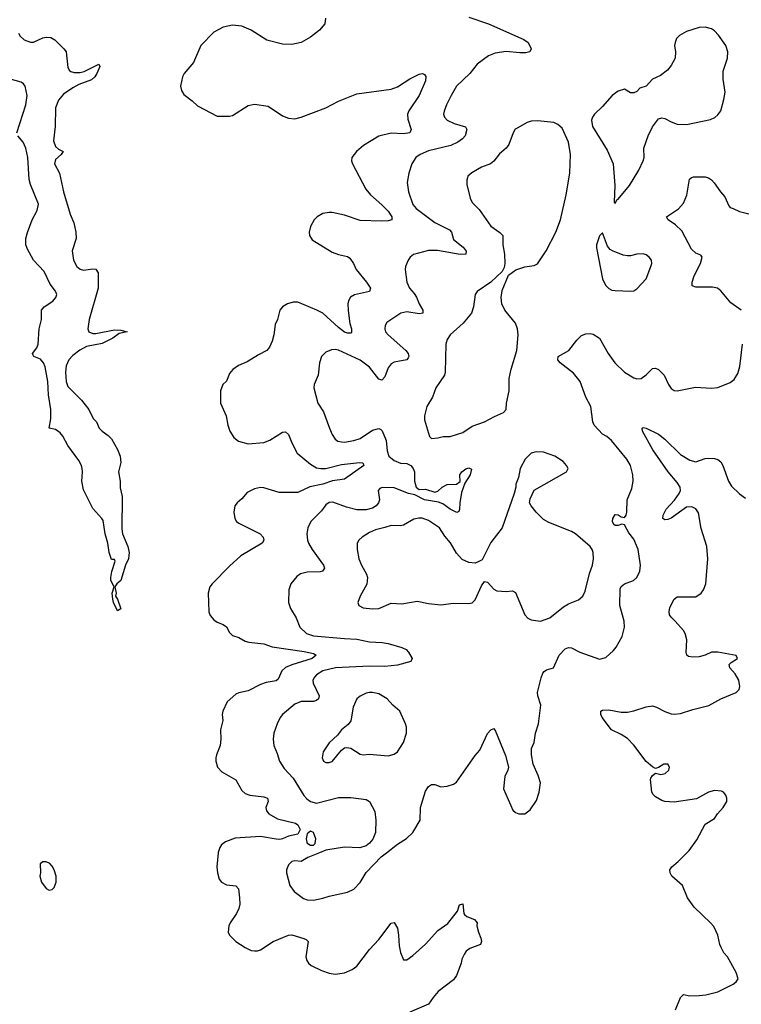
# Model space of a CAD drawing. Header units: inches. Extents: x 2057696 to 2160536, y 827480 to 1016834.
# Tile 386 of 422: x 2134320 to 2138962, y 969025 to 975357. Entities that reach past the tile are written whole.
import ezdxf

# ---------------------------------------------------------------- set-up
doc = ezdxf.new("R2010")
doc.units = ezdxf.units.IN
doc.header["$MEASUREMENT"] = 0
doc.layers.add('C1936', color=7, linetype='Continuous')
doc.layers.add('C1937', color=7, linetype='Continuous')

msp = doc.modelspace()

# ---------------------------------------------------------------- linework, layer by layer
at = {"layer": 'C1936', "color": 5}
for points, elevation in [([(2135597.8, 970000), (2135588.7, 969910), (2135592.2, 969870), (2135604.4, 969830), (2135618.8, 969810), (2135650, 969793), (2135710, 969788), (2135727.2, 969767.2), (2135735.2, 969710), (2135736.1, 969670), (2135730, 969641.2), (2135716, 969610), (2135674.9, 969550), (2135666.7, 969530), (2135662.4, 969490), (2135670.5, 969470), (2135710.6, 969430), (2135770, 969390.4), (2135810, 969372), (2135830, 969368.9), (2135850, 969368.9), (2135870, 969376.5), (2135949.8, 969430.2), (2136050, 969470.2), (2136071.2, 969471.2), (2136148.7, 969448.7), (2136162.8, 969442.8), (2136175.5, 969430), (2136162, 969330), (2136167.2, 969307.2), (2136177.3, 969290), (2136195.6, 969275.6), (2136262.4, 969242.4), (2136310, 969226.3), (2136350, 969219), (2136410, 969228.9), (2136458, 969250), (2136490, 969270.4), (2136570, 969378), (2136630, 969442.4), (2136710, 969547.7), (2136730, 969550.6), (2136750, 969514.8), (2136757.7, 969470), (2136761.1, 969401.1), (2136770, 969358), (2136790, 969311), (2136810, 969310.7), (2136850, 969339.5), (2136930, 969412.4), (2137010, 969500.3), (2137074.9, 969545.1), (2137135.6, 969624.4), (2137150, 969664.7), (2137170, 969672), (2137176.3, 969610), (2137182, 969602), (2137196, 969590), (2137246, 969570), (2137262.8, 969550), (2137260.7, 969530), (2137270.8, 969490), (2137287.3, 969450), (2137290.6, 969430), (2137284.7, 969410), (2137216.7, 969383.3), (2137192.8, 969367.2), (2137180.7, 969350), (2137164.7, 969315.3), (2137160.5, 969290), (2137130.4, 969210), (2137110, 969182), (2137012.8, 969107.2), (2136979, 969070), (2136950, 969026), (2136830, 968974.5)], 420), ([(2136248, 970000), (2136173.4, 969970), (2136130, 969943), (2136090, 969947.3), (2136070, 969943.1), (2136050, 969922.9), (2136036, 969890), (2136035.8, 969870), (2136058, 969790), (2136085.5, 969750), (2136146.4, 969706.4), (2136170, 969697.6), (2136210, 969695.3), (2136270, 969707.2), (2136310, 969721.6), (2136430, 969746.4), (2136470, 969766), (2136510, 969807.7), (2136550, 969874), (2136646, 969974), (2136679.5, 970000)], 440), ([(2138539, 968990), (2138570, 969068.7), (2138590, 969088.7), (2138630, 969080.4), (2138690, 969081.6), (2138733.4, 969086.6), (2138810, 969104.9), (2138910, 969156), (2138928.7, 969170), (2138942, 969190), (2138929, 969230), (2138872.3, 969330), (2138850, 969357.2), (2138831.8, 969390), (2138822.9, 969410), (2138812, 969470), (2138785.3, 969525.3), (2138764.5, 969550), (2138658, 969650), (2138616, 969710), (2138582.9, 969790), (2138514.5, 969850), (2138503.7, 969870), (2138501.2, 969890), (2138516, 969910), (2138556.8, 969943.2), (2138611.9, 970000)], 420)]:
    msp.add_lwpolyline(points, dxfattribs=dict(at, elevation=elevation))
at = {"layer": 'C1936', "color": 5, "elevation": 420}
msp.add_lwpolyline([(2134470, 969942), (2134451.6, 969928.4), (2134454.8, 969870), (2134450.8, 969850), (2134460.7, 969810), (2134490, 969770.8), (2134510, 969758.8), (2134530, 969764.7), (2134542.7, 969777.3), (2134556, 969810), (2134554.5, 969850), (2134542.7, 969890), (2134530, 969914), (2134514, 969930), (2134490, 969941.2)], close=True, dxfattribs=at)
at = {"layer": 'C1937', "color": 5}
for points, elevation in [([(2136286.6, 975366.6), (2136283.1, 975330), (2136248.7, 975290), (2136190, 975243.9), (2136130, 975209.8), (2136070, 975196.5), (2136010, 975200.2), (2135910, 975225.6), (2135810, 975289.7), (2135750, 975314.5), (2135690, 975321.5), (2135630, 975308.2), (2135570, 975275.6), (2135486, 975190), (2135439.4, 975080.6), (2135378, 975010), (2135368, 974990), (2135354, 974930), (2135360.5, 974900.5), (2135376.8, 974876.8), (2135430, 974836), (2135463.4, 974803.4), (2135590, 974736.4), (2135670, 974737), (2135690, 974741.3), (2135790, 974806), (2135830, 974814.6), (2135919.7, 974799.7), (2136010, 974739.5), (2136050, 974723.6), (2136090, 974719.6), (2136130, 974730.2), (2136290, 974790.2), (2136370, 974833.6), (2136490, 974879.6), (2136710, 974909.1), (2136750, 974924.6), (2136830, 974976), (2136890, 975005.5), (2136910.5, 975010.5), (2136924, 975004), (2136932.4, 974992.4), (2136930, 974964), (2136890.2, 974870), (2136823.9, 974770), (2136815.5, 974750), (2136816.2, 974716.2), (2136839.3, 974650), (2136830.6, 974630), (2136790, 974622.4), (2136710, 974626.4), (2136630, 974608.5), (2136531.3, 974548.7), (2136486, 974510), (2136457.1, 974470), (2136454.9, 974450), (2136460.4, 974430), (2136547, 974267), (2136576.5, 974230), (2136650, 974166.5), (2136690, 974125.5), (2136714.2, 974090), (2136714.4, 974070), (2136690, 974062.9), (2136650, 974060.6), (2136510, 974066.3), (2136410, 974100.9), (2136330, 974117.4), (2136310, 974117.4), (2136270.3, 974109.7), (2136234.8, 974090), (2136214, 974070), (2136190, 974028), (2136181.6, 973990), (2136183.8, 973970), (2136201.2, 973941.2), (2136330, 973862.6), (2136370, 973847.2), (2136430, 973833.7), (2136443.8, 973823.8), (2136468.5, 973790), (2136484.9, 973750), (2136551.7, 973670), (2136576.4, 973630), (2136570.7, 973610), (2136473.4, 973586.6), (2136447.5, 973572.5), (2136434.6, 973550), (2136430.2, 973529.8), (2136432.2, 973487.8), (2136443.8, 973403.8), (2136454.9, 973370), (2136455.1, 973344.9), (2136450, 973340.7), (2136430, 973340.4), (2136410, 973348.2), (2136370, 973378.5), (2136270, 973468.9), (2136231.5, 973490), (2136110, 973539.8), (2136080.2, 973539.8), (2136042.8, 973530), (2136010.8, 973510), (2135994, 973490), (2135978.8, 973430), (2135963.4, 973396.6), (2135954.9, 973330), (2135944.4, 973290), (2135927.7, 973250), (2135910, 973229.4), (2135857.3, 973202.7), (2135783.9, 973156.1), (2135727.3, 973132.7), (2135691.8, 973108.2), (2135670, 973081.2), (2135650, 973033.2), (2135628, 973010), (2135613, 972970), (2135613, 972890), (2135648, 972810), (2135658.4, 972750), (2135672.4, 972710), (2135697.1, 972670), (2135727.6, 972647.6), (2135790, 972630.2), (2135890, 972637.6), (2135930, 972652.9), (2136010, 972704), (2136030, 972707), (2136049.2, 972689.2), (2136070, 972634.9), (2136105.3, 972570), (2136190, 972498.5), (2136230, 972475.7), (2136258, 972470), (2136290, 972470.1), (2136390, 972496.3), (2136506, 972510), (2136526.7, 972506.7), (2136534.3, 972490), (2136410, 972403.1), (2136332, 972392), (2136270, 972369.9), (2136186.6, 972353.4), (2136110, 972316.5), (2135990, 972315.8), (2135890, 972346.6), (2135870, 972348.6), (2135830, 972340.4), (2135784.1, 972315.9), (2135750, 972276), (2135718.8, 972250), (2135704.9, 972230), (2135697.1, 972190), (2135703.8, 972150), (2135714, 972130), (2135730, 972119.3), (2135868, 972050), (2135886, 972030), (2135890.4, 972010), (2135880.5, 971990), (2135743, 971910), (2135670, 971843.7), (2135558, 971730), (2135543.8, 971710), (2135533, 971670), (2135538, 971550), (2135545.5, 971525.5), (2135570, 971497.3), (2135590, 971482), (2135630, 971468.4), (2135650, 971453), (2135670, 971416.3), (2135690, 971396.4), (2135730, 971383.7), (2135770, 971359.5), (2135793.4, 971353.4), (2135890, 971343.2), (2135944.5, 971324.5), (2136150, 971294.1), (2136210, 971280.2), (2136228.2, 971270), (2136202.4, 971250), (2136070, 971208.8), (2136029.3, 971190.7), (2136006.6, 971170), (2135983, 971117), (2135970, 971105.1), (2135905.1, 971094.9), (2135870, 971081.7), (2135790, 971040.5), (2135730, 971028.4), (2135710, 971018.9), (2135655.6, 970970), (2135626.7, 970910), (2135622, 970890), (2135626.7, 970850), (2135611.8, 970790), (2135614.9, 970730), (2135610.2, 970689.8), (2135585.3, 970630), (2135581.3, 970610), (2135581.3, 970590), (2135592.7, 970550), (2135620.5, 970520.5), (2135710, 970468), (2135750, 970399.3), (2135770, 970381.7), (2135801, 970370), (2135890, 970359.7), (2135914.4, 970350), (2135917.7, 970330), (2135903.6, 970290), (2135907, 970270), (2135923.1, 970250), (2135979, 970219), (2136093.7, 970190), (2136110, 970179.1), (2136124.1, 970150), (2136110, 970118.9), (2136050, 970107.5), (2136010.6, 970089.4), (2135993.7, 970086.3), (2135970, 970086.7), (2135870, 970105), (2135706, 970094), (2135644.9, 970070), (2135619.1, 970050), (2135606.7, 970033.3), (2135598, 970002), (2135597.8, 970000)], 420), ([(2137210, 975373.1), (2137336.3, 975330), (2137564, 975230), (2137590.6, 975210), (2137610.7, 975170), (2137601, 975150), (2137576.7, 975143.3), (2137537.1, 975142.9), (2137450, 975152.2), (2137379.1, 975140.9), (2137336.6, 975123.4), (2137262, 975070), (2137214.9, 975010), (2137130.8, 974929.2), (2137094.7, 974870), (2137064.9, 974810), (2137050, 974768), (2137047.4, 974750), (2137052.4, 974730), (2137070.6, 974710), (2137114, 974690), (2137187.6, 974667.6), (2137196.5, 974650), (2137186.7, 974610), (2137167.7, 974590), (2137139.1, 974570), (2137092.9, 974547.1), (2136950, 974513.4), (2136896.4, 974490), (2136868.8, 974470), (2136842.7, 974430), (2136822.7, 974370), (2136812.6, 974310), (2136820.8, 974250), (2136848.7, 974168.7), (2136870, 974143.2), (2136990, 974053.2), (2137084.8, 974004.8), (2137097.3, 973990), (2137110, 973944.2), (2137173.9, 973893.9), (2137192.5, 973867.5), (2137190.7, 973850), (2137153.9, 973846.1), (2137007.2, 973872.8), (2136950, 973872.4), (2136854, 973846), (2136833, 973830), (2136819.3, 973810), (2136803, 973770), (2136800.4, 973750), (2136810.3, 973670), (2136827.7, 973630), (2136856.9, 973596.9), (2136872.1, 973572.1), (2136889.4, 973529.4), (2136913.4, 973490), (2136913.4, 973470), (2136890, 973465.5), (2136810, 973478), (2136773, 973470), (2136683, 973410), (2136670.5, 973390), (2136668.4, 973370), (2136673, 973350), (2136690.5, 973330), (2136803.7, 973230), (2136818.7, 973210), (2136822.4, 973190), (2136818.5, 973181.5), (2136810, 973169.7), (2136730, 973155.3), (2136710, 973144.4), (2136690, 973118.4), (2136670, 973060.9), (2136650, 973039.7), (2136630, 973045.7), (2136570, 973123.5), (2136510, 973168.2), (2136370, 973232.5), (2136350, 973236.8), (2136325.5, 973234.5), (2136290, 973218), (2136261.3, 973190), (2136248.7, 973150), (2136239.3, 973070), (2136214, 973010), (2136213.4, 972990), (2136238, 972890), (2136274.7, 972834.7), (2136312.7, 972730), (2136330.3, 972690), (2136350, 972660.4), (2136367.5, 972647.5), (2136390, 972641.5), (2136410, 972640.2), (2136470, 972650.2), (2136510, 972662.8), (2136590, 972716.8), (2136630, 972728.1), (2136642.3, 972722.3), (2136652.6, 972712.6), (2136678.3, 972650), (2136683.7, 972583.7), (2136695.2, 972550), (2136730, 972521.8), (2136770, 972505.7), (2136810, 972502.4), (2136836.9, 972490), (2136852.3, 972470), (2136860.3, 972450), (2136860.7, 972390), (2136870.7, 972350.7), (2136890, 972334.8), (2136930, 972337.1), (2136990, 972319.3), (2137010, 972324.9), (2137037, 972350), (2137070, 972368.2), (2137130, 972370.7), (2137152.9, 972387.1), (2137152.3, 972430), (2137165.1, 972450), (2137190, 972467.7), (2137210, 972474.9), (2137226.4, 972466.4), (2137217.6, 972430), (2137184.5, 972375.5), (2137162.8, 972317.2), (2137151.5, 972250), (2137150, 972208), (2137146, 972194), (2137132.9, 972187.1), (2137090, 972208.9), (2137042.6, 972242.6), (2137014.9, 972254.9), (2136924.5, 972270), (2136862, 972302), (2136822, 972310), (2136730, 972346.6), (2136652, 972348), (2136637.6, 972342.4), (2136626, 972330), (2136634, 972270), (2136629.1, 972250), (2136612.4, 972230), (2136590, 972216), (2136550, 972204.7), (2136490, 972205.8), (2136422.3, 972222.3), (2136334.8, 972254.8), (2136310, 972252.6), (2136290, 972237.6), (2136260.7, 972199.3), (2136193.1, 972130), (2136172.9, 972090), (2136167.7, 972050), (2136171.6, 972010), (2136178.5, 971990), (2136202, 971950), (2136274.3, 971850), (2136281.3, 971830), (2136268.8, 971811.2), (2136253.9, 971806.1), (2136170, 971803.5), (2136127.3, 971792.7), (2136103.6, 971776.4), (2136063.8, 971730), (2136052.4, 971690), (2136048.5, 971610), (2136062.6, 971570), (2136098, 971510), (2136123.1, 971450), (2136164.4, 971410), (2136210, 971395.8), (2136410, 971377.2), (2136490, 971374.4), (2136570, 971355.9), (2136652.3, 971352.3), (2136690, 971345.5), (2136779.3, 971319.3), (2136806, 971306), (2136821.3, 971290), (2136844.4, 971250), (2136837.3, 971230), (2136750, 971207.1), (2136670, 971198.5), (2136570, 971199.9), (2136351.3, 971190), (2136270, 971168.9), (2136230, 971145.1), (2136215.8, 971130), (2136206.9, 971110), (2136208.2, 971090), (2136246.9, 971010), (2136243.1, 970990), (2136230, 970978.5), (2136210, 970971.7), (2136130, 970972.4), (2136090, 970956.4), (2136010.3, 970890), (2135995.3, 970870), (2135976.5, 970830), (2135955.6, 970770), (2135950.3, 970730), (2135954.9, 970690), (2135977.6, 970637.6), (2135992, 970590), (2136021, 970541), (2136080.1, 970480.1), (2136148.1, 970368.1), (2136166.4, 970346.4), (2136190.2, 970330.2), (2136230, 970318.3), (2136370, 970354.3), (2136450, 970355.2), (2136550, 970343.1), (2136570.3, 970330), (2136604.3, 970264.3), (2136610.3, 970209.7), (2136608.7, 970130), (2136592, 970088), (2136570, 970061.2), (2136550, 970045.2), (2136507.7, 970032.3), (2136410, 970035.4), (2136290, 970016.9), (2136248, 970000)], 440), ([(2134313.8, 975270), (2134323.7, 975250), (2134348.2, 975228.2), (2134390, 975212.7), (2134410, 975212.5), (2134470, 975240.4), (2134490, 975245.3), (2134521.8, 975241.8), (2134547.3, 975227.3), (2134604.3, 975170), (2134618.4, 975150), (2134629.4, 975050), (2134640.8, 975030), (2134650, 975022.9), (2134670, 975016.3), (2134710, 975017.1), (2134735.3, 975024.7), (2134829, 975070), (2134835.2, 975055.2), (2134816, 975010), (2134803.2, 974990), (2134782.4, 974970), (2134700.5, 974939.5), (2134661.5, 974918.5), (2134602.2, 974877.8), (2134570, 974839.8), (2134550.1, 974790), (2134549.5, 974670), (2134537.1, 974577.1), (2134550, 974542.3), (2134570, 974524.9), (2134601, 974510), (2134587, 974490), (2134550, 974456.8), (2134544.5, 974430), (2134575.5, 974370), (2134603.2, 974250), (2134645.5, 974105.5), (2134667.8, 974050), (2134681.6, 973990), (2134683.7, 973950), (2134658.4, 973870), (2134665.9, 973810), (2134688.6, 973770), (2134710, 973753.5), (2134730, 973746.5), (2134790, 973755), (2134810, 973751.8), (2134825.8, 973730), (2134824.7, 973630), (2134767.2, 973430), (2134759.6, 973370), (2134764.9, 973350), (2134790, 973339), (2134810, 973339.7), (2134930, 973362.7), (2134970, 973360.5), (2135012, 973350), (2134960.8, 973339.2), (2134919.5, 973310), (2134850, 973274), (2134750, 973254.4), (2134707.2, 973232.8), (2134662, 973198), (2134635.9, 973170), (2134619.3, 973130), (2134616, 973090), (2134619.2, 973030), (2134630, 972997.1), (2134717.1, 972910), (2134765.5, 972850), (2134793, 972793), (2134814.8, 972770), (2134831, 972730), (2134850.5, 972710.5), (2134890, 972682.8), (2134910, 972660.7), (2134950, 972593.4), (2134967.7, 972550), (2134970.6, 972509.4), (2134956, 972450), (2134966.8, 972390), (2134967.1, 972347.1), (2134979.1, 972290), (2134978, 972082), (2134981.6, 972050), (2135016.5, 971970), (2135024.7, 971930), (2135019.6, 971890), (2135002, 971850), (2134970.3, 971749.7), (2134944.7, 971730), (2134932, 971710), (2134941, 971670), (2134936, 971650), (2134950, 971631.3), (2134970, 971568), (2134950, 971555.3), (2134924, 971610), (2134919, 971630), (2134915.3, 971670), (2134928, 971710), (2134906, 971750), (2134906, 971770), (2134912.3, 971807.7), (2134935.3, 971875.3), (2134930, 971886), (2134910, 971886), (2134895.3, 971930), (2134888.4, 971990), (2134870.9, 972050), (2134856.4, 972136.4), (2134849.7, 972149.7), (2134790, 972213.2), (2134730, 972333.2), (2134719.8, 972390), (2134725, 972450), (2134722.2, 972470), (2134717.8, 972490), (2134701.3, 972521.3), (2134630, 972618.8), (2134598.2, 972678.2), (2134580.4, 972700.4), (2134550, 972721.6), (2134509.7, 972730), (2134521.8, 972790), (2134521.6, 972850), (2134505.2, 972945.2), (2134500.6, 973030), (2134485, 973125), (2134473.7, 973150), (2134453.9, 973173.9), (2134412.3, 973190), (2134404.6, 973204.6), (2134403.8, 973210), (2134430, 973246.5), (2134440.2, 973270), (2134445, 973370), (2134461.3, 973430), (2134459.9, 973490), (2134476.8, 973510), (2134532.6, 973547.4), (2134553.9, 973570), (2134560.2, 973590), (2134551.1, 973611.1), (2134516.5, 973656.5), (2134477.3, 973737.3), (2134410, 973811.4), (2134370, 973880.2), (2134359.6, 973910), (2134359.8, 973950), (2134370, 973988.2), (2134401.2, 974070), (2134433.4, 974130), (2134441.7, 974170), (2134390, 974296.8), (2134381.2, 974330), (2134373.5, 974470), (2134360.9, 974530), (2134341.8, 974570), (2134308.1, 974610)], 380), ([(2134302.9, 974630), (2134359.7, 974810), (2134368.2, 974870), (2134356, 974930), (2134345.4, 974945.4), (2134330, 974955), (2134230, 974982)], 380), ([(2138962, 973490), (2138895.3, 973535.3), (2138830, 973613.6), (2138809.8, 973629.8), (2138776.6, 973636.6), (2138670, 973636.2), (2138646.5, 973646.5), (2138645.6, 973670), (2138658, 973710), (2138700.5, 973790), (2138709.6, 973830), (2138701.7, 973841.7), (2138670, 973855.9), (2138642.1, 973882.1), (2138578.9, 973998.9), (2138538.3, 974038.3), (2138492, 974070), (2138480.9, 974090), (2138558.5, 974141.5), (2138590, 974177.6), (2138611, 974229), (2138629.5, 974330.5), (2138639.3, 974340.7), (2138653.6, 974346.4), (2138730, 974345.8), (2138750, 974340.2), (2138770, 974326.7), (2138788.3, 974308.3), (2138827.5, 974250), (2138856.8, 974216.8), (2138880.7, 974160.7), (2138890, 974148.5), (2138910, 974143.8), (2138950, 974123.8), (2139010, 974108.2)], 440), ([(2136679.5, 970000), (2136750, 970054.8), (2136809.3, 970090.7), (2136849.5, 970130.5), (2136895.6, 970210), (2136897.6, 970290), (2136930, 970396), (2136950, 970426.8), (2136970, 970438.8), (2136990, 970438.8), (2137030, 970424.9), (2137070, 970427.7), (2137110, 970440.7), (2137130, 970454.8), (2137250, 970624.9), (2137279.8, 970660.2), (2137330, 970766), (2137350, 970791), (2137370, 970798), (2137381.4, 970781.4), (2137444.5, 970624.5), (2137464.7, 970550), (2137461, 970530), (2137440.5, 970490), (2137433, 970410), (2137492.8, 970272.8), (2137510, 970258.8), (2137530, 970250.7), (2137570, 970250.6), (2137604.4, 970275.6), (2137644.5, 970335.5), (2137662.8, 970390), (2137669.8, 970450), (2137656.3, 970496.3), (2137624, 970570), (2137613.2, 970630), (2137613.2, 970670), (2137629.2, 970710), (2137637.2, 970770), (2137658, 970830), (2137671.5, 970950), (2137652.8, 971010), (2137651.2, 971030), (2137674.9, 971125.1), (2137686.2, 971153.8), (2137694, 971166), (2137710, 971177.3), (2137754, 971190), (2137789.7, 971270), (2137830, 971310.4), (2137850, 971320.3), (2137870, 971318), (2137924, 971290), (2138050, 971244.6), (2138090, 971255.3), (2138140.5, 971299.5), (2138157.8, 971322.2), (2138194.7, 971390), (2138211.3, 971450), (2138208.3, 971490), (2138181.3, 971590), (2138182.3, 971697.7), (2138188.3, 971711.7), (2138210, 971728.9), (2138269.4, 971750), (2138289.6, 971770), (2138309.7, 971810), (2138314.2, 971850), (2138298.9, 971950), (2138270, 972017.4), (2138237.5, 972057.5), (2138210, 972108.5), (2138192.8, 972112.8), (2138170, 972104.4), (2138150, 972105.3), (2138142.4, 972110), (2138134.5, 972130), (2138134.8, 972150), (2138150, 972174.3), (2138170, 972173.4), (2138190, 972160.7), (2138210, 972156.1), (2138220.7, 972170), (2138225.4, 972190), (2138226.8, 972270), (2138257.5, 972342.5), (2138265.6, 972390), (2138263.8, 972430), (2138248.9, 972490), (2138226.2, 972530), (2138126.4, 972650), (2138097.2, 972677.2), (2138070, 972690.7), (2138015, 972750), (2138006.7, 972770), (2137994.8, 972870), (2137961.1, 972930), (2137926, 973030), (2137883.3, 973083.3), (2137797.4, 973150), (2137781.6, 973170), (2137784.5, 973190), (2137852, 973230), (2137903.5, 973296.5), (2137933.9, 973326.1), (2137962.4, 973337.6), (2137990, 973339.5), (2138010, 973334), (2138049.4, 973309.4), (2138106.5, 973210), (2138149.3, 973149.3), (2138210, 973090.3), (2138270, 973053.4), (2138290, 973047.2), (2138317.2, 973050), (2138350, 973072.2), (2138390, 973113.7), (2138410, 973115.3), (2138430, 973106.7), (2138466.7, 973070), (2138493, 973010), (2138510, 972984.9), (2138530, 972973.4), (2138550, 972970.6), (2138666.9, 972993.1), (2138770, 972987.4), (2138810, 972992), (2138890, 973024.4), (2138916, 973044), (2138939.2, 973080.8), (2138953.1, 973126.9), (2138968.6, 973270)], 440), ([(2138611.9, 970000), (2138625.7, 970014.3), (2138676.1, 970083.9), (2138730, 970182.8), (2138790, 970221), (2138809.5, 970250.5), (2138845.2, 970290), (2138868.7, 970330), (2138868.7, 970350), (2138862, 970370), (2138848, 970390), (2138835.5, 970395.5), (2138790, 970401.2), (2138752, 970390), (2138672.7, 970347.3), (2138530, 970326), (2138469.8, 970329.8), (2138450, 970335.8), (2138410, 970360.4), (2138394.5, 970374.5), (2138386.6, 970390), (2138378.4, 970470), (2138381, 970479), (2138390, 970496), (2138410, 970512), (2138444, 970504), (2138473.2, 970510), (2138496, 970530), (2138500.9, 970550), (2138490, 970569), (2138464.7, 970570), (2138430, 970548.7), (2138410, 970542), (2138390, 970552.7), (2138350, 970587.3), (2138271.5, 970691.5), (2138230, 970735.1), (2138190, 970760.5), (2138126, 970790), (2138067.3, 970870), (2138058, 970890), (2138059, 970910), (2138070, 970916.3), (2138110, 970918), (2138190, 970904.9), (2138230, 970904.9), (2138270, 970911.7), (2138350, 970937.6), (2138390, 970943.8), (2138416.7, 970936.7), (2138470, 970908.4), (2138510, 970894), (2138530, 970890.4), (2138570, 970894.4), (2138650, 970921.3), (2138753.9, 970946.1), (2138829.6, 970990.3), (2138929.3, 971030.7), (2138948.7, 971050), (2138953.2, 971070), (2138945.2, 971110), (2138922.7, 971150), (2138889.2, 971190), (2138884, 971210), (2138896.5, 971223.5), (2138938, 971250), (2138928.4, 971268.4), (2138810, 971289.4), (2138770, 971289.5), (2138728.7, 971271.3), (2138690, 971260.5), (2138650, 971256.9), (2138621.7, 971261.7), (2138611.5, 971271.5), (2138607, 971287), (2138610.8, 971370), (2138601, 971410), (2138589.6, 971430), (2138537.4, 971490), (2138510, 971514), (2138500.5, 971530), (2138497.7, 971550), (2138503.3, 971576.7), (2138530, 971630.3), (2138550, 971646.3), (2138670, 971645.7), (2138702.9, 971670), (2138718.7, 971690), (2138734.3, 971730), (2138746.6, 971890), (2138739.7, 971970), (2138704.4, 972084.4), (2138686.2, 972186.1), (2138670, 972211.8), (2138644, 972224), (2138610, 972222.7), (2138510, 972150.9), (2138490, 972142.8), (2138470, 972141.1), (2138457.6, 972150), (2138459.7, 972170), (2138479.3, 972210), (2138531.9, 972268.1), (2138562.6, 972310), (2138571.4, 972330), (2138569, 972350), (2138550, 972380.9), (2138490.9, 972450), (2138392.6, 972590), (2138325.6, 972710), (2138325.2, 972730), (2138330, 972734), (2138350, 972730.4), (2138430, 972692), (2138470, 972660.3), (2138570, 972561.5), (2138630, 972523.6), (2138670, 972514.4), (2138730, 972535.8), (2138750, 972537.1), (2138790, 972534.9), (2138810, 972528), (2138830, 972512.7), (2138842.3, 972490), (2138879.8, 972390), (2138897.9, 972357.9), (2138950, 972306.9), (2138990, 972279.1)], 420)]:
    msp.add_lwpolyline(points, dxfattribs=dict(at, elevation=elevation))
for points, elevation in [([(2138730, 975309.6), (2138690, 975306.3), (2138610, 975280.7), (2138565.1, 975254.9), (2138545.1, 975234.9), (2138535.5, 975210), (2138533, 975190), (2138539.3, 975150), (2138536.3, 975110), (2138510, 975062), (2138487.5, 975032.5), (2138441.4, 974998.6), (2138390, 974974), (2138350.4, 974929.6), (2138310, 974916), (2138290, 974896), (2138270, 974886), (2138250, 974886), (2138210, 974909.4), (2138170, 974898), (2138130.4, 974869.6), (2138070, 974798), (2138018, 974750), (2138003.8, 974730), (2137998, 974710), (2138004, 974670), (2138098.6, 974518.6), (2138137, 974430), (2138148.4, 974290), (2138143.6, 974183.6), (2138150, 974174), (2138162, 974198), (2138170, 974202), (2138242.7, 974290), (2138302.7, 974390), (2138331.6, 974450), (2138336.2, 974470), (2138335.6, 974530), (2138362.4, 974610), (2138391.8, 974668.2), (2138430, 974719.3), (2138450, 974726.4), (2138470, 974722.4), (2138510, 974699.3), (2138550, 974686), (2138610, 974683), (2138764.4, 974715.6), (2138791.3, 974728.7), (2138810, 974744), (2138829.4, 974770), (2138850, 974844.7), (2138857.4, 974890), (2138846, 974974), (2138845.8, 975025.8), (2138874, 975110), (2138875.1, 975150), (2138862, 975190), (2138816.3, 975256.3), (2138790, 975285.1), (2138770, 975298.4)], 460), ([(2137650, 974707), (2137610, 974703.6), (2137584.8, 974695.2), (2137519.9, 974660.1), (2137508.2, 974651.8), (2137493.7, 974630), (2137466, 974554), (2137448.7, 974531.3), (2137406.6, 974493.4), (2137370, 974446.6), (2137349, 974431), (2137291.8, 974408.2), (2137227.7, 974372.3), (2137204, 974350), (2137199.9, 974340.1), (2137195.9, 974324.1), (2137197.5, 974297.5), (2137218.7, 974210), (2137230, 974180.7), (2137276.9, 974136.9), (2137350.2, 974030.2), (2137409.2, 973989.2), (2137428.5, 973970), (2137427.1, 973910), (2137439.5, 973850), (2137442, 973790), (2137437.3, 973762.7), (2137422.8, 973737.2), (2137350.4, 973669.6), (2137262, 973610), (2137250.3, 973589.7), (2137238.4, 973510), (2137225.7, 973470), (2137173.6, 973406.4), (2137088.5, 973330), (2137070, 973301.2), (2137062.3, 973270), (2137056.5, 973090), (2137052.3, 973070), (2136997.7, 972990), (2136974.9, 972930), (2136939.5, 972870), (2136923.8, 972810), (2136924.1, 972784.1), (2136956.3, 972676.3), (2136970, 972662.8), (2137010, 972667.3), (2137044.1, 972675.9), (2137090, 972676.4), (2137170, 972702.8), (2137230, 972744), (2137309.5, 972770), (2137373.8, 972806.2), (2137433.2, 972830), (2137449.5, 972850), (2137451.5, 972890), (2137469.7, 972970), (2137469.8, 973050), (2137481.2, 973110), (2137519, 973230), (2137526, 973330), (2137522, 973370), (2137510, 973405.2), (2137440.9, 973490), (2137422, 973530), (2137418.4, 973570), (2137424.8, 973615.2), (2137465.2, 973714.8), (2137512, 973748), (2137570, 973768), (2137630, 973775.5), (2137650, 973786), (2137706.3, 973870), (2137768.8, 973991.2), (2137799.8, 974070), (2137834.8, 974230), (2137858.5, 974370), (2137863.7, 974490), (2137849.4, 974570), (2137810, 974659), (2137782, 974682), (2137755.1, 974695.1)], 460), ([(2138070, 973986), (2138050, 973968), (2138031, 973910), (2138031, 973890), (2138068.5, 973690), (2138088.2, 973650), (2138110, 973628.2), (2138130, 973618.4), (2138150, 973615.3), (2138250, 973610.6), (2138270, 973614), (2138290, 973626.8), (2138350, 973691.3), (2138380.9, 973770), (2138386, 973790), (2138384, 973810), (2138369, 973830), (2138350, 973845.2), (2138330, 973852), (2138290, 973849.6), (2138250, 973838.7), (2138230, 973838), (2138202.8, 973842.8), (2138134, 973870), (2138119.5, 973879.5), (2138101.5, 973901.5)], 460), ([(2137641.4, 972578.6), (2137610, 972569.2), (2137570.7, 972530), (2137539.1, 972470), (2137528, 972412), (2137511.3, 972370), (2137511.3, 972350), (2137502, 972310), (2137423.1, 972090), (2137350, 971994.5), (2137295.6, 971884.4), (2137270.3, 971869.7), (2137250, 971863), (2137210, 971865.4), (2137165.9, 971885.9), (2137130, 971926), (2137091.9, 971991.9), (2137056, 972036), (2137021.1, 972090), (2136950, 972136.4), (2136910, 972151), (2136887.7, 972152.3), (2136855.1, 972144.9), (2136790, 972107.3), (2136770, 972103.1), (2136710, 972105.3), (2136670, 972090.8), (2136610, 972077.2), (2136570, 972059.2), (2136523.8, 972030), (2136502.4, 972010), (2136492, 971990), (2136490.2, 971950), (2136502.3, 971890), (2136518.5, 971850), (2136551.5, 971791.5), (2136557.2, 971770), (2136552.6, 971727.4), (2136510.4, 971650), (2136496.3, 971610), (2136502.8, 971590), (2136530, 971575.5), (2136588.7, 971568.7), (2136630, 971570.3), (2136710, 971604.7), (2136778.7, 971601.3), (2136878, 971618), (2136950, 971602.4), (2137030, 971594), (2137110, 971604.9), (2137210, 971602), (2137230, 971607.7), (2137250, 971626.8), (2137290, 971716), (2137310, 971744.7), (2137330, 971741), (2137370, 971694), (2137390, 971684), (2137450, 971680.7), (2137490, 971684), (2137510, 971674), (2137570.5, 971530), (2137589, 971509), (2137610, 971497.1), (2137670, 971488.8), (2137730, 971510.3), (2137818.2, 971581.8), (2137850, 971600.3), (2137913.7, 971626.3), (2137942.7, 971650), (2137957.7, 971682.3), (2137984.9, 971795.1), (2138004.5, 971850), (2138011.8, 971890), (2138009.4, 971930), (2138003.7, 971950), (2137989.4, 971970), (2137896.4, 972050), (2137870, 972066.2), (2137723.4, 972123.4), (2137690, 972142.8), (2137641.5, 972190), (2137609.6, 972230), (2137599.6, 972250), (2137603.3, 972276.7), (2137629.5, 972330.5), (2137838, 972450), (2137848, 972470), (2137838, 972490), (2137815.5, 972515.5), (2137762, 972550), (2137690, 972575.1)], 460), ([(2136590, 971031.1), (2136570, 971029.6), (2136550, 971025.6), (2136510, 971006.6), (2136490, 970989.2), (2136464.4, 970935.6), (2136451.2, 970848.8), (2136434.3, 970825.7), (2136390.6, 970790), (2136363.9, 970756.1), (2136310, 970706), (2136272.4, 970650), (2136266.4, 970610), (2136274, 970590), (2136290, 970580.4), (2136310, 970579.5), (2136330, 970587), (2136390, 970660.7), (2136410, 970674), (2136424.1, 970675.9), (2136450, 970672.7), (2136510, 970634.4), (2136530, 970630.4), (2136570, 970633.7), (2136690, 970623.7), (2136730, 970633), (2136751.6, 970650), (2136789.6, 970710), (2136808, 970770), (2136808.1, 970808.1), (2136802.4, 970830), (2136764.5, 970910), (2136719.5, 970950), (2136684.5, 970990), (2136630, 971022)], 460), ([(2136190, 970138.2), (2136170, 970122.5), (2136163.6, 970090), (2136167.1, 970067.1), (2136170, 970060.7), (2136190, 970048.8), (2136210, 970047.8), (2136220.8, 970059.2), (2136225.1, 970090), (2136210.4, 970130.4)], 440)]:
    msp.add_lwpolyline(points, close=True, dxfattribs=dict(at, elevation=elevation))

doc.saveas('drawing.dxf')
